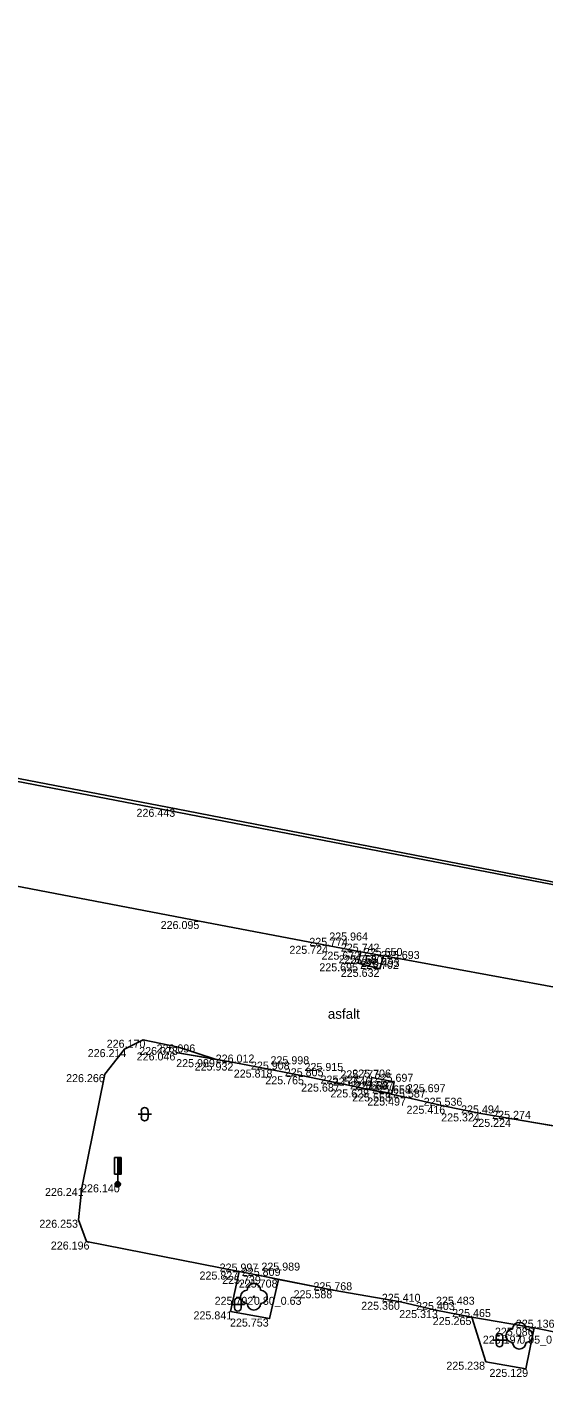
# Model space of a CAD drawing. Extents: x -599516 to -599132, y -1163668 to -1163119.
# Drawn here: x -599369.1 to -599349.8, y -1163172.3 to -1163121.6 of the extents above; entities that cross this region are included whole.
import ezdxf

# ---------------------------------------------------------------- set-up
doc = ezdxf.new("R2010")
doc.units = 0
for name, color, linetype in [('_ZEMERENI OBLAST', 7, 'Continuous'), ('Bod-oznac1', 7, 'Continuous'), ('Bod-oznac2', 7, 'Continuous'), ('Bod-oznac3', 7, 'Continuous'), ('Bod-vyska1', 7, 'Continuous'), ('Bod-vyska2', 7, 'Continuous'), ('Bod-vyska3', 7, 'Continuous'), ('Z_cela-hrobu-dolni-linie', 7, 'Continuous'), ('Z_cela-hrobu-horni-linie', 7, 'Continuous'), ('Z_komunikace', 7, 'Continuous'), ('Z_kultury-znacky', 7, 'Continuous'), ('Z_obvod-kmene-spodek-ve-vysce1_2m', 7, 'Continuous'), ('Z_popis-budov-povrchu', 7, 'Continuous'), ('Z_stromy-kere', 7, 'Continuous'), ('Z_vol-lin-obrubnik', 7, 'Continuous'), ('Z_zdi-ohradni', 7, 'Continuous'), ('Z_znacky-ostatni-orientacni-sloupek', 7, 'Continuous'), ('Z_zpevnene-plochy', 7, 'Continuous')]:
    doc.layers.add(name, color=color, linetype=linetype)

msp = doc.modelspace()

# ---------------------------------------------------------------- linework, layer by layer
at = {"layer": '_ZEMERENI OBLAST'}
msp.add_lwpolyline([(-599246.21, -1163173.61), (-599310.76, -1163161.2), (-599382.471, -1163147.382), (-599418.511, -1163140.298), (-599415.805, -1163126.425), (-599441.73, -1163121.594), (-599445.004, -1163135.25), (-599483.712, -1163127.751), (-599506.25, -1163123.345), (-599510.771, -1163146.476), (-599502.636, -1163301.975), (-599510.038, -1163302.355), (-599510.12, -1163309.17), (-599515.16, -1163309.664), (-599511.204, -1163380.278), (-599506.35, -1163380.56), (-599506.01, -1163391.1), (-599497.946, -1163390.674), (-599491.96, -1163502.01)], dxfattribs=at)
at = {"layer": 'Bod-oznac1'}
for p, q in [((-599363.541, -1163150.911), (-599363.541, -1163150.911)), ((-599362.672, -1163155.119), (-599362.672, -1163155.119)), ((-599357.806, -1163156.049), (-599357.806, -1163156.049)), ((-599356.626, -1163156.268), (-599356.626, -1163156.268)), ((-599355.776, -1163156.429), (-599355.776, -1163156.429)), ((-599355.139, -1163156.542), (-599355.139, -1163156.542)), ((-599356.72, -1163156.705), (-599356.72, -1163156.705)), ((-599355.904, -1163156.912), (-599355.904, -1163156.912)), ((-599364.786, -1163159.57), (-599364.786, -1163159.57)), ((-599365.485, -1163159.922), (-599365.485, -1163159.922)), ((-599363.559, -1163160.046), (-599363.559, -1163160.046)), ((-599363.463, -1163159.843), (-599363.463, -1163159.843)), ((-599362.087, -1163160.299), (-599362.087, -1163160.299)), ((-599361.382, -1163160.426), (-599361.382, -1163160.426)), ((-599360.009, -1163160.69), (-599360.009, -1163160.69)), ((-599366.227, -1163160.861), (-599366.227, -1163160.861)), ((-599358.733, -1163160.941), (-599358.733, -1163160.941)), ((-599356.208, -1163160.988), (-599356.208, -1163160.988)), ((-599355.374, -1163161.147), (-599355.374, -1163161.147)), ((-599357.39, -1163161.215), (-599357.39, -1163161.215)), ((-599356.295, -1163161.434), (-599356.295, -1163161.434)), ((-599355.463, -1163161.584), (-599355.463, -1163161.584)), ((-599354.897, -1163161.738), (-599354.897, -1163161.738)), ((-599353.531, -1163162.046), (-599353.531, -1163162.046)), ((-599352.117, -1163162.333), (-599352.117, -1163162.333)), ((-599350.949, -1163162.537), (-599350.949, -1163162.537)), ((-599367.088, -1163165.13), (-599367.088, -1163165.13)), ((-599365.737, -1163164.992), (-599365.737, -1163164.992)), ((-599367.208, -1163166.321), (-599367.208, -1163166.321)), ((-599366.903, -1163167.139), (-599366.903, -1163167.139)), ((-599361.187, -1163168.263), (-599361.187, -1163168.263)), ((-599360.351, -1163168.428), (-599360.351, -1163168.428)), ((-599359.715, -1163168.564), (-599359.715, -1163168.564)), ((-599360.632, -1163169.211), (-599360.632, -1163169.211)), ((-599357.662, -1163168.965), (-599357.662, -1163168.965)), ((-599361.507, -1163169.757), (-599361.507, -1163169.757)), ((-599355.141, -1163169.397), (-599355.141, -1163169.397)), ((-599353.805, -1163169.707), (-599353.805, -1163169.707)), ((-599360.045, -1163170.027), (-599360.045, -1163170.027)), ((-599352.456, -1163169.969), (-599352.456, -1163169.969)), ((-599350.681, -1163170.668), (-599350.681, -1163170.668)), ((-599350.127, -1163170.369), (-599350.127, -1163170.369)), ((-599351.934, -1163171.644), (-599351.934, -1163171.644)), ((-599350.434, -1163171.914), (-599350.434, -1163171.914))]:
    msp.add_line(p, q, dxfattribs=at)
at = {"layer": 'Bod-oznac2'}
for p, q in [((-599357.806, -1163156.049), (-599357.806, -1163156.049)), ((-599356.626, -1163156.268), (-599356.626, -1163156.268)), ((-599355.776, -1163156.429), (-599355.776, -1163156.429)), ((-599355.139, -1163156.542), (-599355.139, -1163156.542)), ((-599356.72, -1163156.705), (-599356.72, -1163156.705)), ((-599355.904, -1163156.912), (-599355.904, -1163156.912)), ((-599363.559, -1163160.046), (-599363.559, -1163160.046)), ((-599361.382, -1163160.426), (-599361.382, -1163160.426)), ((-599360.009, -1163160.69), (-599360.009, -1163160.69)), ((-599358.733, -1163160.941), (-599358.733, -1163160.941)), ((-599356.208, -1163160.988), (-599356.208, -1163160.988)), ((-599355.374, -1163161.147), (-599355.374, -1163161.147)), ((-599357.39, -1163161.215), (-599357.39, -1163161.215)), ((-599356.295, -1163161.434), (-599356.295, -1163161.434)), ((-599355.463, -1163161.584), (-599355.463, -1163161.584)), ((-599354.897, -1163161.738), (-599354.897, -1163161.738)), ((-599353.531, -1163162.046), (-599353.531, -1163162.046)), ((-599352.117, -1163162.333), (-599352.117, -1163162.333)), ((-599350.949, -1163162.537), (-599350.949, -1163162.537)), ((-599361.187, -1163168.263), (-599361.187, -1163168.263)), ((-599360.351, -1163168.428), (-599360.351, -1163168.428)), ((-599357.662, -1163168.965), (-599357.662, -1163168.965)), ((-599355.141, -1163169.397), (-599355.141, -1163169.397)), ((-599353.805, -1163169.707), (-599353.805, -1163169.707)), ((-599352.456, -1163169.969), (-599352.456, -1163169.969)), ((-599350.127, -1163170.369), (-599350.127, -1163170.369))]:
    msp.add_line(p, q, dxfattribs=at)
at = {"layer": 'Bod-oznac3'}
for p, q in [((-599357.806, -1163156.049), (-599357.806, -1163156.049)), ((-599360.009, -1163160.69), (-599360.009, -1163160.69)), ((-599358.733, -1163160.941), (-599358.733, -1163160.941)), ((-599357.39, -1163161.215), (-599357.39, -1163161.215)), ((-599354.897, -1163161.738), (-599354.897, -1163161.738)), ((-599360.351, -1163168.428), (-599360.351, -1163168.428)), ((-599353.805, -1163169.707), (-599353.805, -1163169.707))]:
    msp.add_line(p, q, dxfattribs=at)
at = {"layer": 'Z_cela-hrobu-dolni-linie'}
msp.add_line((-599363.559, -1163160.046), (-599362.087, -1163160.299), dxfattribs=at)
for points in [[(-599356.626, -1163156.268), (-599355.776, -1163156.429)], [(-599361.187, -1163168.263), (-599360.351, -1163168.428), (-599359.715, -1163168.564)]]:
    msp.add_lwpolyline(points, dxfattribs=at)
at = {"layer": 'Z_cela-hrobu-horni-linie'}
for p, q in [((-599361.382, -1163160.426), (-599363.559, -1163160.046)), ((-599350.949, -1163162.537), (-599352.117, -1163162.333)), ((-599348.273, -1163162.99), (-599350.949, -1163162.537))]:
    msp.add_line(p, q, dxfattribs=at)
for points in [[(-599355.139, -1163156.542), (-599356.626, -1163156.268), (-599357.806, -1163156.049), (-599357.806, -1163156.049), (-599362.672, -1163155.119)], [(-599352.117, -1163162.333), (-599353.531, -1163162.046), (-599354.897, -1163161.738), (-599354.897, -1163161.738), (-599357.39, -1163161.215), (-599357.39, -1163161.215), (-599358.733, -1163160.941), (-599358.733, -1163160.941), (-599360.009, -1163160.69), (-599360.009, -1163160.69), (-599361.382, -1163160.426)], [(-599357.662, -1163168.965), (-599360.351, -1163168.428), (-599360.351, -1163168.428), (-599361.187, -1163168.263)], [(-599352.456, -1163169.969), (-599353.805, -1163169.707), (-599353.805, -1163169.707), (-599355.141, -1163169.397)]]:
    msp.add_lwpolyline(points, dxfattribs=at)
at = {"layer": 'Z_komunikace'}
for points in [[(-599356.626, -1163156.268), (-599357.806, -1163156.049), (-599362.672, -1163155.119), (-599372.007, -1163153.336), (-599376.002, -1163152.532), (-599378.612, -1163152.048), (-599386.335, -1163150.54), (-599387.181, -1163150.377), (-599387.309, -1163150.935), (-599388.375, -1163150.73), (-599388.291, -1163150.163), (-599388.977, -1163150.028), (-599389.858, -1163149.868), (-599390.526, -1163149.753), (-599394.254, -1163149.021), (-599395.52, -1163148.832), (-599396.748, -1163148.513), (-599398.085, -1163148.28), (-599405.399, -1163146.878), (-599411.242, -1163145.793)], [(-599318.345, -1163163.663), (-599318.407, -1163163.863), (-599319.412, -1163163.637), (-599319.387, -1163163.49), (-599324.365, -1163162.509), (-599326.887, -1163162.07), (-599331.661, -1163161.023), (-599334.295, -1163160.601), (-599343.555, -1163158.724), (-599347.526, -1163157.941), (-599355.139, -1163156.542), (-599355.776, -1163156.429)], [(-599346.045, -1163171.192), (-599347.156, -1163170.972), (-599350.127, -1163170.369), (-599350.434, -1163171.914), (-599351.934, -1163171.644), (-599352.456, -1163169.969), (-599353.805, -1163169.707), (-599355.141, -1163169.397), (-599357.662, -1163168.965), (-599359.715, -1163168.564), (-599360.045, -1163170.027), (-599361.507, -1163169.757), (-599361.187, -1163168.263), (-599366.903, -1163167.139), (-599367.208, -1163166.321), (-599367.088, -1163165.13), (-599366.227, -1163160.861), (-599365.485, -1163159.922), (-599364.786, -1163159.57)], [(-599364.786, -1163159.57), (-599363.463, -1163159.843), (-599362.087, -1163160.299), (-599361.382, -1163160.426), (-599360.009, -1163160.69), (-599358.733, -1163160.941), (-599357.39, -1163161.215), (-599354.897, -1163161.738), (-599353.531, -1163162.046), (-599352.117, -1163162.333), (-599350.949, -1163162.537), (-599348.273, -1163162.99)]]:
    msp.add_lwpolyline(points, dxfattribs=at)
at = {"layer": 'Z_kultury-znacky'}
for p, q in [((-599364.977, -1163162.363), (-599364.477, -1163162.363)), ((-599364.852, -1163162.238), (-599364.852, -1163162.488)), ((-599364.602, -1163162.238), (-599364.602, -1163162.488)), ((-599361.487, -1163169.496), (-599360.987, -1163169.496)), ((-599361.362, -1163169.371), (-599361.362, -1163169.621)), ((-599361.112, -1163169.371), (-599361.112, -1163169.621)), ((-599351.547, -1163170.712), (-599351.547, -1163170.962)), ((-599351.297, -1163170.712), (-599351.297, -1163170.962)), ((-599351.672, -1163170.837), (-599351.172, -1163170.837))]:
    msp.add_line(p, q, dxfattribs=at)
for centre, start, end in [((-599364.728, -1163162.238), 0, 180), ((-599364.728, -1163162.488), 180, 0), ((-599361.238, -1163169.372), 0, 180), ((-599361.238, -1163169.622), 180, 0), ((-599351.422, -1163170.712), 0, 180), ((-599351.422, -1163170.962), 180, 0)]:
    msp.add_arc(centre, 0.125, start, end, dxfattribs=at)
at = {"layer": 'Z_stromy-kere'}
for centre in [(-599360.632, -1163169.211), (-599350.681, -1163170.668)]:
    msp.add_circle(centre, 0.025, dxfattribs=at)
for centre, start, end in [((-599360.632, -1163168.961), 0, 180), ((-599360.882, -1163169.211), 90, 270), ((-599360.382, -1163169.211), 270, 90), ((-599360.632, -1163169.461), 180, 0), ((-599350.681, -1163170.418), 0, 180), ((-599350.931, -1163170.668), 90, 270), ((-599350.431, -1163170.668), 270, 90), ((-599350.681, -1163170.918), 180, 0)]:
    msp.add_arc(centre, 0.25, start, end, dxfattribs=at)
at = {"layer": 'Z_vol-lin-obrubnik'}
for p, q in [((-599352.456, -1163169.969), (-599350.127, -1163170.369)), ((-599350.127, -1163170.369), (-599352.456, -1163169.969))]:
    msp.add_line(p, q, dxfattribs=at)
at = {"layer": 'Z_zdi-ohradni'}
msp.add_lwpolyline([(-599414.8, -1163140.976), (-599394.798, -1163144.985), (-599376.174, -1163148.484), (-599363.541, -1163150.911), (-599348.224, -1163153.888), (-599326.361, -1163158.089), (-599312.815, -1163160.754)], dxfattribs=at)
at = {"layer": 'Z_znacky-ostatni-orientacni-sloupek'}
for p, q in [((-599365.862, -1163163.992), (-599365.862, -1163164.617)), ((-599365.862, -1163163.992), (-599365.737, -1163163.992)), ((-599365.862, -1163164.617), (-599365.737, -1163164.617)), ((-599365.737, -1163164.617), (-599365.737, -1163164.892))]:
    msp.add_line(p, q, dxfattribs=at)
for points in [[(-599365.737, -1163164.617), (-599365.612, -1163164.617), (-599365.612, -1163163.992), (-599365.737, -1163163.992)], [(-599365.694, -1163164.575), (-599365.655, -1163164.575), (-599365.655, -1163164.035), (-599365.694, -1163164.035)]]:
    msp.add_lwpolyline(points, close=True, dxfattribs=at)
for radius in [0.1, 0.065, 0.03]:
    msp.add_circle((-599365.737, -1163164.992), radius, dxfattribs=at)
at = {"layer": 'Z_zpevnene-plochy'}
for points in [[(-599356.626, -1163156.268), (-599356.72, -1163156.705), (-599355.904, -1163156.912), (-599355.776, -1163156.429)], [(-599355.776, -1163156.429), (-599355.904, -1163156.912), (-599356.72, -1163156.705), (-599356.626, -1163156.268)], [(-599355.463, -1163161.584), (-599355.374, -1163161.147), (-599356.208, -1163160.988), (-599356.295, -1163161.434)], [(-599356.295, -1163161.434), (-599356.208, -1163160.988), (-599355.374, -1163161.147), (-599355.463, -1163161.584), (-599356.295, -1163161.434)]]:
    msp.add_lwpolyline(points, dxfattribs=at)

# ---------------------------------------------------------------- texts
at = {"layer": 'Bod-vyska1'}
for s, p in [('226.443', (-599365.034, -1163151.211)), ('226.095', (-599364.129, -1163155.419)), ('225.724', (-599359.301, -1163156.349)), ('225.672', (-599358.098, -1163156.568)), ('225.580', (-599357.256, -1163156.729)), ('225.493', (-599356.62, -1163156.842)), ('225.695', (-599358.179, -1163157.005)), ('225.632', (-599357.374, -1163157.212)), ('226.170', (-599366.152, -1163159.87)), ('226.214', (-599366.863, -1163160.222)), ('226.046', (-599365.027, -1163160.346)), ('226.073', (-599364.933, -1163160.143)), ('225.989', (-599363.546, -1163160.599)), ('225.932', (-599362.852, -1163160.726)), ('225.818', (-599361.387, -1163160.99)), ('226.266', (-599367.674, -1163161.161)), ('225.765', (-599360.205, -1163161.241)), ('225.646', (-599357.678, -1163161.288)), ('225.597', (-599356.846, -1163161.447)), ('225.687', (-599358.862, -1163161.515)), ('225.628', (-599357.765, -1163161.734)), ('225.558', (-599356.945, -1163161.884)), ('225.497', (-599356.38, -1163162.038)), ('225.416', (-599354.909, -1163162.346)), ('225.324', (-599353.61, -1163162.633)), ('225.224', (-599352.442, -1163162.837)), ('226.241', (-599368.466, -1163165.43)), ('226.140', (-599367.113, -1163165.292)), ('226.253', (-599368.678, -1163166.621)), ('226.196', (-599368.247, -1163167.439)), ('225.827', (-599362.67, -1163168.563)), ('225.739', (-599361.823, -1163168.728)), ('225.708', (-599361.196, -1163168.864)), ('225.792', (-599362.104, -1163169.511)), ('225.588', (-599359.144, -1163169.265)), ('225.841', (-599362.896, -1163170.057)), ('225.360', (-599356.609, -1163169.697)), ('225.313', (-599355.183, -1163170.007)), ('225.753', (-599361.528, -1163170.327)), ('225.265', (-599353.926, -1163170.269)), ('225.197', (-599352.049, -1163170.968)), ('225.086', (-599351.595, -1163170.669)), ('225.238', (-599353.416, -1163171.944)), ('225.129', (-599351.8, -1163172.214))]:
    msp.add_text(s, height=0.3, dxfattribs=at).set_placement(p)
at = {"layer": 'Bod-vyska2'}
for s, p in [('225.774', (-599358.554, -1163156.049)), ('225.742', (-599357.373, -1163156.268)), ('225.650', (-599356.51, -1163156.429)), ('225.765', (-599357.456, -1163156.705)), ('225.702', (-599356.645, -1163156.912)), ('225.693', (-599355.868, -1163156.542)), ('226.096', (-599364.282, -1163160.046)), ('226.012', (-599362.064, -1163160.426)), ('225.908', (-599360.743, -1163160.69)), ('225.805', (-599359.473, -1163160.941)), ('225.706', (-599356.943, -1163160.988)), ('225.727', (-599358.133, -1163161.215)), ('225.688', (-599357.03, -1163161.434)), ('225.697', (-599356.104, -1163161.147)), ('225.658', (-599356.198, -1163161.584)), ('225.587', (-599355.639, -1163161.738)), ('225.536', (-599354.266, -1163162.046)), ('225.494', (-599352.863, -1163162.333)), ('225.274', (-599351.696, -1163162.537)), ('225.997', (-599361.917, -1163168.263)), ('225.809', (-599361.085, -1163168.428)), ('225.768', (-599358.398, -1163168.965)), ('225.410', (-599355.835, -1163169.397)), ('225.403', (-599354.55, -1163169.707)), ('225.465', (-599353.197, -1163169.969)), ('225.136', (-599350.81, -1163170.369))]:
    msp.add_text(s, height=0.3, dxfattribs=at).set_placement(p)
at = {"layer": 'Bod-vyska3'}
for s, p in [('225.964', (-599357.806, -1163155.849)), ('225.998', (-599360.009, -1163160.49)), ('225.915', (-599358.733, -1163160.741)), ('225.777', (-599357.39, -1163161.015)), ('225.697', (-599354.897, -1163161.538)), ('225.989', (-599360.351, -1163168.228)), ('225.483', (-599353.805, -1163169.507))]:
    msp.add_text(s, height=0.3, dxfattribs=at).set_placement(p)
at = {"layer": 'Z_obvod-kmene-spodek-ve-vysce1_2m'}
for s, p in [('0.80_0.63', (-599360.632, -1163169.511)), ('0.95_0.80', (-599350.681, -1163170.968))]:
    msp.add_text(s, height=0.3, dxfattribs=at).set_placement(p)
at = {"layer": 'Z_popis-budov-povrchu'}
msp.add_text('asfalt', height=0.375, dxfattribs=at).set_placement((-599357.86, -1163158.785))

doc.saveas('drawing.dxf')
